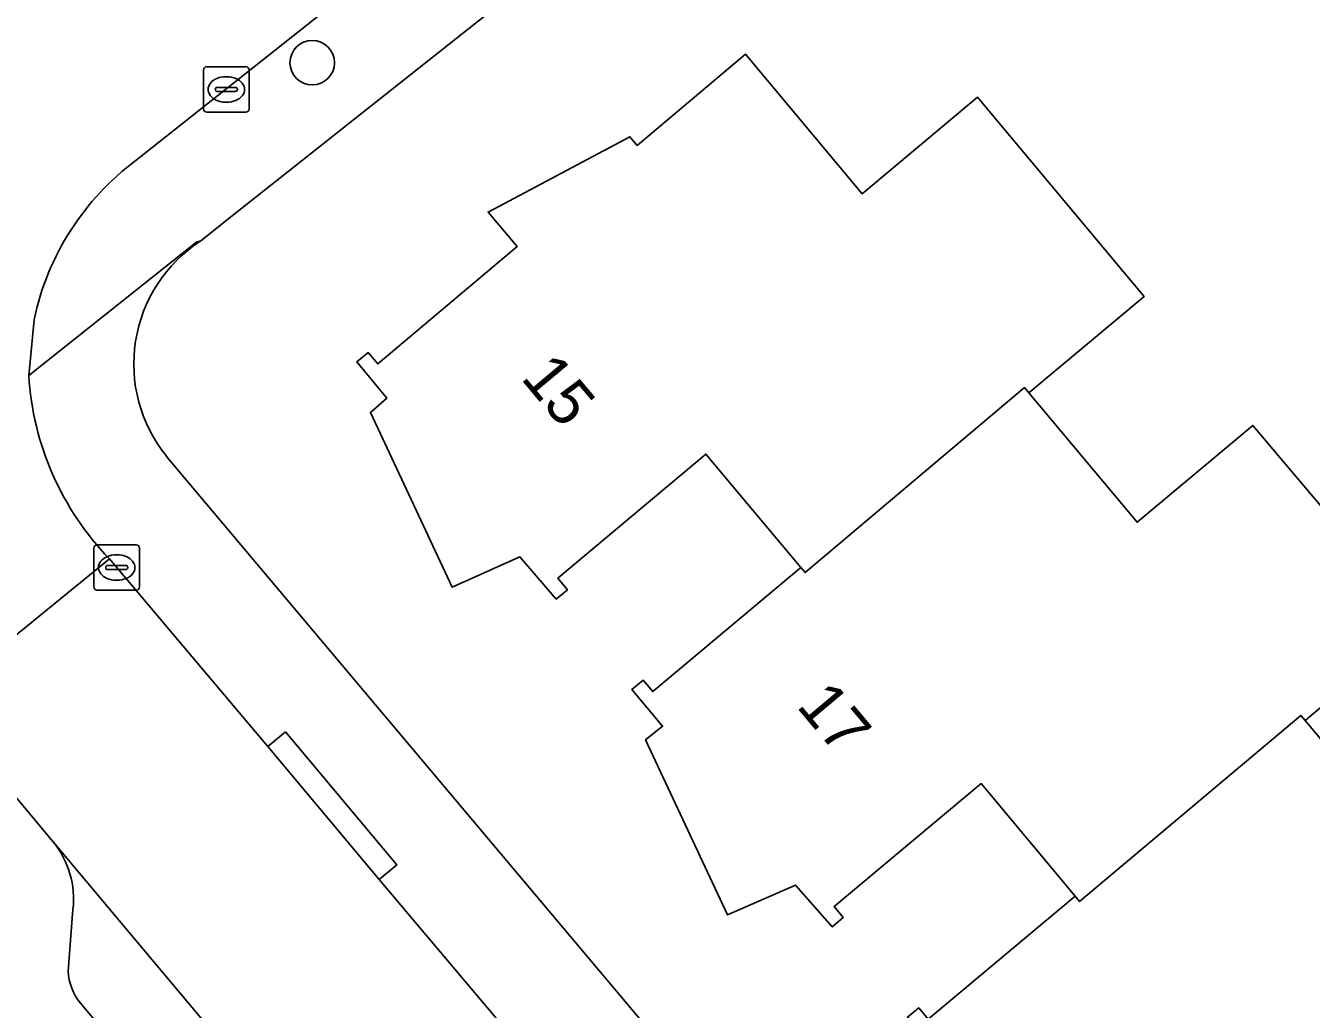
# Model space of a CAD drawing. Extents: x 157320 to 158835, y 386650 to 388491.
# Drawn here: x 157715.37 to 157743.6, y 387390.53 to 387412.13 of the extents above; entities that cross this region are included whole.
import ezdxf

# ---------------------------------------------------------------- set-up
doc = ezdxf.new("R2010")
doc.units = 0
for name, color, linetype in [('IMGEO_Boom', 7, 'Continuous'), ('IMGEO_Erf', 7, 'Continuous'), ('IMGEO_Kolk', 7, 'Continuous'), ('IMGEO_Muur', 7, 'Continuous'), ('IMGEO_Pand', 7, 'Continuous'), ('IMGEO_Pand_nummerreeks', 7, 'Continuous'), ('IMGEO_Parkeervlak_open', 7, 'Continuous'), ('IMGEO_Rijbaan_lokaal_open', 7, 'Continuous'), ('IMGEO_Voetpad_open', 7, 'Continuous')]:
    doc.layers.add(name, color=color, linetype=linetype)

msp = doc.modelspace()

# ---------------------------------------------------------------- linework, layer by layer
at = {"layer": 'IMGEO_Boom'}
msp.add_circle((157721.661, 387411.316), 0.489, dxfattribs=at)
at = {"layer": 'IMGEO_Erf'}
for points in [[(157789.148, 387462.761), (157739.933, 387423.805), (157719.941, 387407.98), (157719.213, 387407.404)], [(157734.735, 387390.362), (157734.979, 387390.566), (157735.189, 387390.315), (157738.418, 387393.014), (157736.348, 387395.489), (157733.12, 387392.789), (157733.324, 387392.546), (157733.08, 387392.342), (157732.276, 387393.259), (157730.779, 387392.605), (157728.982, 387396.452), (157729.355, 387396.747), (157728.682, 387397.555), (157728.927, 387397.76), (157729.139, 387397.508), (157732.393, 387400.235), (157730.307, 387402.723), (157727.053, 387399.996), (157727.265, 387399.743), (157727.02, 387399.538), (157726.221, 387400.464), (157724.737, 387399.8), (157722.938, 387403.636), (157723.302, 387403.953), (157722.643, 387404.75), (157722.888, 387404.956), (157723.1, 387404.704), (157726.16, 387407.28), (157725.523, 387408.037), (157728.637, 387409.691), (157728.798, 387409.499), (157731.178, 387411.502), (157733.74, 387408.439), (157736.27, 387410.563), (157739.478, 387406.728), (157739.932, 387406.186), (157737.398, 387404.067), (157739.775, 387401.226), (157742.316, 387403.352), (157745.997, 387398.995), (157743.466, 387396.871), (157745.847, 387394.033)], [(157718.465, 387402.672), (157769.321, 387342.243)]]:
    msp.add_lwpolyline(points, dxfattribs=at)
msp.add_arc((157720.962, 387404.702), 3.218, 122.9124, 219.1225, dxfattribs=at)
at = {"layer": 'IMGEO_Kolk'}
for p, q in [((157719.275, 387410.303), (157719.275, 387411.155)), ((157719.35, 387411.229), (157720.202, 387411.229)), ((157720.276, 387411.155), (157720.276, 387410.303)), ((157719.763, 387411.009), (157719.788, 387411.009)), ((157719.534, 387410.723), (157719.534, 387410.735)), ((157719.972, 387410.686), (157719.574, 387410.686)), ((157719.577, 387410.772), (157719.975, 387410.772)), ((157720.018, 387410.735), (157720.018, 387410.723)), ((157719.786, 387410.449), (157719.761, 387410.449)), ((157720.202, 387410.229), (157719.35, 387410.229)), ((157716.942, 387400.732), (157717.794, 387400.732)), ((157716.867, 387399.806), (157716.867, 387400.658)), ((157717.355, 387400.512), (157717.38, 387400.512)), ((157717.868, 387400.658), (157717.868, 387399.806)), ((157717.126, 387400.226), (157717.126, 387400.238)), ((157717.564, 387400.189), (157717.166, 387400.189)), ((157717.169, 387400.275), (157717.567, 387400.275)), ((157717.61, 387400.238), (157717.61, 387400.226)), ((157717.378, 387399.952), (157717.353, 387399.952)), ((157717.794, 387399.732), (157716.942, 387399.732))]:
    msp.add_line(p, q, dxfattribs=at)
for points in [[(157719.275, 387410.303), (157719.275, 387411.155)], [(157719.35, 387411.229), (157720.202, 387411.229)], [(157720.276, 387411.155), (157720.276, 387410.303)], [(157720.202, 387410.229), (157719.35, 387410.229)], [(157716.942, 387400.732), (157717.794, 387400.732)], [(157716.867, 387399.806), (157716.867, 387400.658)], [(157717.868, 387400.658), (157717.868, 387399.806)], [(157717.794, 387399.732), (157716.942, 387399.732)]]:
    msp.add_lwpolyline(points, dxfattribs=at)
for centre, radius, start, end in [((157719.352, 387411.153), 0.0765, 91.552, 178.448), ((157719.352, 387411.153), 0.0765, 91.552, 178.448), ((157720.2, 387411.153), 0.0765, 1.552, 88.448), ((157720.2, 387411.153), 0.0765, 1.552, 88.448), ((157719.574, 387410.732), 0.0403, 85.8775, 175.7526), ((157719.571, 387410.722), 0.0366, 178.938, 274.7102), ((157719.975, 387410.729), 0.043, 264.8664, 352.4533), ((157719.979, 387410.734), 0.0386, 1.7309, 96.639), ((157719.352, 387410.305), 0.0765, 181.552, 268.448), ((157719.352, 387410.305), 0.0765, 181.552, 268.448), ((157720.2, 387410.305), 0.0765, 271.552, 358.448), ((157720.2, 387410.305), 0.0765, 271.552, 358.448), ((157716.944, 387400.656), 0.0765, 91.552, 178.448), ((157716.944, 387400.656), 0.0765, 91.552, 178.448), ((157717.792, 387400.656), 0.0765, 1.552, 88.448), ((157717.792, 387400.656), 0.0765, 1.552, 88.448), ((157717.166, 387400.235), 0.0403, 85.8775, 175.7526), ((157717.163, 387400.225), 0.0366, 178.938, 274.7102), ((157717.567, 387400.232), 0.043, 264.8664, 352.4533), ((157717.571, 387400.237), 0.0386, 1.7309, 96.639), ((157716.944, 387399.808), 0.0765, 181.552, 268.448), ((157716.944, 387399.808), 0.0765, 181.552, 268.448), ((157717.792, 387399.808), 0.0765, 271.552, 358.448), ((157717.792, 387399.808), 0.0765, 271.552, 358.448)]:
    msp.add_arc(centre, radius, start, end, dxfattribs=at)
for centre, major_axis, ratio, start_param, end_param in [((157719.762, 387410.729), (-0.387, 0.002), 0.722429, 4.712389, 7.853982), ((157719.787, 387410.729), (-0.39, 0.002), 0.717154, 1.570796, 4.712389), ((157717.354, 387400.232), (-0.387, 0.002), 0.722429, 4.712389, 7.853982), ((157717.379, 387400.232), (-0.39, 0.002), 0.717154, 1.570796, 4.712389)]:
    msp.add_ellipse(centre, major_axis=major_axis, ratio=ratio, start_param=start_param, end_param=end_param, dxfattribs=at)
at = {"layer": 'IMGEO_Muur'}
msp.add_lwpolyline([(157719.941, 387407.98), (157739.933, 387423.805)], dxfattribs=at)
at = {"layer": 'IMGEO_Pand'}
for points in [[(157737.398, 387404.067), (157739.932, 387406.186), (157739.478, 387406.728), (157736.27, 387410.563), (157733.74, 387408.439), (157731.178, 387411.502), (157728.798, 387409.499), (157728.637, 387409.691), (157725.523, 387408.037), (157726.16, 387407.28), (157723.1, 387404.704), (157722.888, 387404.956), (157722.643, 387404.75), (157723.302, 387403.953), (157722.938, 387403.636), (157724.737, 387399.8), (157726.221, 387400.464), (157727.02, 387399.538), (157727.265, 387399.743), (157727.053, 387399.996), (157730.307, 387402.723), (157732.393, 387400.235), (157732.489, 387400.12), (157737.302, 387404.182)], [(157738.418, 387393.014), (157738.514, 387392.899), (157743.37, 387396.986), (157743.466, 387396.871), (157745.997, 387398.995), (157742.316, 387403.352), (157739.775, 387401.226), (157737.398, 387404.067), (157737.302, 387404.182), (157732.489, 387400.12), (157732.393, 387400.235), (157729.139, 387397.508), (157728.927, 387397.76), (157728.682, 387397.555), (157729.355, 387396.747), (157728.982, 387396.452), (157730.779, 387392.605), (157732.276, 387393.259), (157733.08, 387392.342), (157733.324, 387392.546), (157733.12, 387392.789), (157736.348, 387395.489)], [(157738.418, 387393.014), (157735.189, 387390.315), (157734.979, 387390.566), (157734.735, 387390.362), (157735.391, 387389.578), (157735.023, 387389.27), (157736.834, 387385.414), (157738.333, 387386.068), (157739.12, 387385.135), (157739.361, 387385.34), (157739.149, 387385.589), (157742.349, 387388.316), (157744.435, 387385.869), (157744.532, 387385.755), (157749.43, 387389.817), (157749.526, 387389.702), (157752.054, 387391.801), (157748.378, 387396.157), (157745.847, 387394.033), (157743.466, 387396.871), (157743.37, 387396.986), (157738.514, 387392.899)]]:
    msp.add_lwpolyline(points, close=True, dxfattribs=at)
at = {"layer": 'IMGEO_Parkeervlak_open'}
for points in [[(157762.889, 387338.291), (157715.974, 387394.208)], [(157716.408, 387392.723), (157716.303, 387391.372)], [(157716.57, 387390.664), (157759.803, 387339.178)]]:
    msp.add_lwpolyline(points, dxfattribs=at)
for centre, radius, start, end in [((157714.427, 387392.95), 1.994, 353.4624, 39.1202), ((157717.537, 387391.433), 1.236, 182.8345, 218.4902)]:
    msp.add_arc(centre, radius, start, end, dxfattribs=at)
at = {"layer": 'IMGEO_Rijbaan_lokaal_open'}
for points in [[(157717.797, 387409.175), (157738.571, 387425.62), (157741.55, 387427.969), (157750.551, 387435.1), (157755.274, 387438.843), (157755.697, 387439.178), (157764.498, 387446.189), (157769.289, 387449.931), (157778.663, 387457.339), (157783.382, 387461.072), (157789.134, 387465.635)], [(157715.437, 387404.451), (157715.553, 387405.67)], [(157710.118, 387401.412), (157710.533, 387400.734), (157711.03, 387400.116), (157713.38, 387397.308), (157717.207, 387400.424)]]:
    msp.add_lwpolyline(points, dxfattribs=at)
msp.add_lwpolyline([(157720.689, 387396.303), (157720.048, 387397.053), (157717.207, 387400.424), (157713.38, 387397.308), (157715.974, 387394.208), (157762.889, 387338.291), (157763.878, 387337.111), (157767.71, 387340.371), (157766.782, 387341.508), (157764.366, 387344.391), (157759.838, 387349.746), (157757.416, 387352.641), (157757.119, 387352.995), (157753.572, 387357.197), (157751.143, 387360.104), (157747.911, 387363.919), (157745.484, 387366.812), (157741.669, 387371.361), (157739.241, 387374.249), (157735.374, 387378.841), (157732.962, 387381.742), (157729.435, 387385.897), (157727.014, 387388.783), (157723.133, 387393.384)], close=True, dxfattribs=at)
for centre, radius, start, end in [((157721.298, 387404.462), 5.871, 126.6126, 168.1304), ((157721.771, 387404.833), 6.346, 183.4477, 224.0065)]:
    msp.add_arc(centre, radius, start, end, dxfattribs=at)
at = {"layer": 'IMGEO_Voetpad_open'}
for points in [[(157792.621, 387462.222), (157789.608, 387466.011), (157789.134, 387465.635), (157783.382, 387461.072), (157783.692, 387460.68), (157778.973, 387456.947), (157778.663, 387457.339), (157769.289, 387449.931), (157769.596, 387449.537), (157764.805, 387445.795), (157764.498, 387446.189), (157755.697, 387439.178), (157755.274, 387438.843), (157755.584, 387438.452), (157750.86, 387434.71), (157750.551, 387435.1), (157741.55, 387427.969), (157741.859, 387427.577), (157738.88, 387425.228), (157738.571, 387425.62), (157717.797, 387409.175)], [(157715.553, 387405.67), (157715.437, 387404.451), (157719.131, 387407.383), (157719.213, 387407.404), (157719.941, 387407.98), (157739.933, 387423.805)], [(157719.213, 387407.404), (157719.131, 387407.383), (157715.437, 387404.451)], [(157773.051, 387338.018), (157769.321, 387342.243), (157718.465, 387402.672)], [(157715.974, 387394.208), (157713.38, 387397.308), (157711.03, 387400.116), (157710.533, 387400.734), (157710.118, 387401.412), (157709.201, 387400.916)], [(157717.207, 387400.424), (157720.048, 387397.053), (157720.689, 387396.303), (157721.072, 387396.623), (157723.516, 387393.704), (157723.133, 387393.384), (157727.014, 387388.783), (157727.397, 387389.104), (157729.818, 387386.218), (157729.435, 387385.897), (157732.962, 387381.742), (157733.346, 387382.061), (157735.758, 387379.16), (157735.374, 387378.841), (157739.241, 387374.249), (157739.565, 387374.507), (157741.985, 387371.632), (157741.669, 387371.361), (157745.484, 387366.812)], [(157716.303, 387391.372), (157716.408, 387392.723)], [(157759.803, 387339.178), (157716.57, 387390.664)]]:
    msp.add_lwpolyline(points, dxfattribs=at)
msp.add_lwpolyline([(157720.689, 387396.303), (157723.133, 387393.384), (157723.516, 387393.704), (157721.072, 387396.623)], close=True, dxfattribs=at)
for centre, radius, start, end in [((157721.298, 387404.462), 5.871, 126.6126, 168.1304), ((157720.962, 387404.702), 3.218, 122.9124, 219.1225), ((157721.771, 387404.833), 6.346, 183.4477, 224.0065), ((157714.427, 387392.95), 1.994, 353.4624, 39.1202), ((157717.537, 387391.433), 1.236, 182.8345, 218.4902)]:
    msp.add_arc(centre, radius, start, end, dxfattribs=at)

# ---------------------------------------------------------------- texts
at = {"layer": 'IMGEO_Pand_nummerreeks'}
for s, rotation, p in [('15', 309.9178, (157726.222, 387404.389)), ('17', 309.9464, (157732.276, 387397.185))]:
    msp.add_text(s, height=1, rotation=rotation, dxfattribs=at).set_placement(p)

doc.saveas('drawing.dxf')
